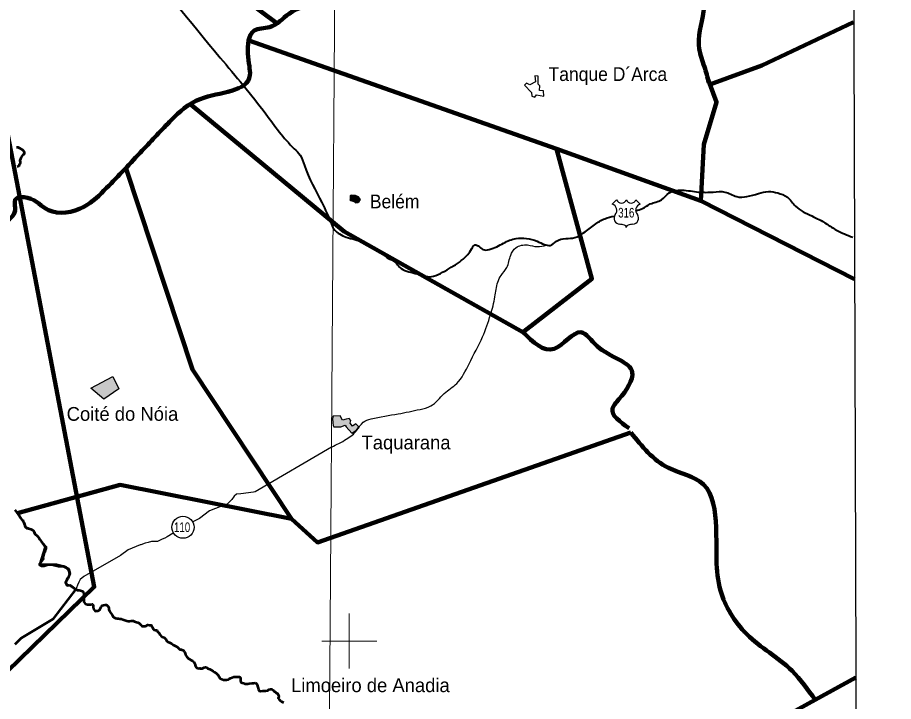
# Model space of a CAD drawing. Extents: x -1643653 to 4543381, y 1624270 to 13878484.
# Drawn here: x 762958 to 794759, y 8922804 to 8947643 of the extents above; entities that cross this region are included whole.
import ezdxf
from ezdxf.enums import TextEntityAlignment as Align

# ---------------------------------------------------------------- set-up
doc = ezdxf.new("R2010")
doc.units = 0
doc.header["$LTSCALE"] = 200
for name, color, linetype, lineweight in [('1', 7, 'Continuous', 13), ('12', 7, 'Continuous', 25), ('2', 7, 'Continuous', 13), ('21', 7, 'Continuous', 25), ('24', 7, 'Continuous', 25), ('26', 7, 'Continuous', 106), ('28', 7, 'Continuous', 53), ('3', 7, 'Continuous', 13), ('48', 7, 'Continuous', 25), ('60', 7, 'Continuous', 13), ('9', 7, 'Continuous', 90)]:
    doc.layers.add(name, color=color, linetype=linetype, lineweight=lineweight)
doc.layers.add('41', color=7, linetype='Continuous')

msp = doc.modelspace()

# ---------------------------------------------------------------- hatches: boundary and pattern name
at = {"layer": '21'}
for points in [[(775339.3, 8941128.8), (775228, 8941177.1), (775095.1, 8941191.9), (775050.9, 8941185.2), (775036.1, 8941163.7), (775040.1, 8941107.3), (775033.4, 8941051), (775025.4, 8941018.8), (775064.3, 8940997.3), (775130, 8940970.5), (775194.4, 8940945), (775223.9, 8940916.8), (775309.8, 8940919.5), (775363.5, 8940965.1), (775403.7, 8941040.3)], [(765624.2, 8934185.8), (766418.4, 8934607.9), (766636, 8934155.3), (766095.9, 8933780)], [(774667, 8933172.8), (774418.6, 8933170.5), (774396, 8933082.4), (774400.5, 8932917.5), (774418.6, 8932822.7), (774445.7, 8932775.3), (774698.6, 8932779.8), (774850, 8932843), (774890.6, 8932773), (775098.4, 8932542.6), (775263.3, 8932657.8), (775353.6, 8932782), (775242.9, 8932881.4), (775123.2, 8932806.9), (775037.4, 8932913), (775055.5, 8933010.1), (775003.5, 8933075.6), (774888.3, 8933062.1), (774752.8, 8933019.2)]]:
    msp.add_hatch(color=256, dxfattribs=at).paths.add_polyline_path(points)

# ---------------------------------------------------------------- linework, layer by layer
at = {"layer": '1'}
msp.add_lwpolyline([(774987.1, 9020818), (774482.3, 8948876), (774053.6, 8890875.3)], dxfattribs=at)
at = {"layer": '12'}
for points in [[(774356.7, 8932040.9), (771581.7, 8930420.9), (771525.6, 8930405.7), (771061.8, 8930345.4), (770909, 8930335.5), (770822.1, 8930264.4), (770735, 8930137.2), (770571.4, 8929969.4), (770459.1, 8929908.4), (770367.4, 8929898.4), (769928.6, 8929726), (769560.8, 8929446.5), (769323.7, 8929324.5)], [(768612, 8928917.3), (768391.8, 8928786.5), (768305, 8928730.6), (768213.1, 8928695.1), (768044.7, 8928608.8), (767820.5, 8928609.2), (767703.2, 8928573.8), (767591.1, 8928548.5), (767438, 8928487.7), (767412.6, 8928487.7), (766978.9, 8928310.2), (766697.9, 8928101.9), (765365.5, 8927345.3), (765232.7, 8927233.5), (765181.3, 8927131.7), (765140.2, 8927029.9), (765099.1, 8926933.2), (765047.8, 8926826.3), (764310.7, 8925890.3), (764269.7, 8925824.2), (764213.5, 8925763.2), (763095.4, 8925103), (763023.8, 8925036.9), (762931.8, 8924950.5)]]:
    msp.add_lwpolyline(points, dxfattribs=at)
at = {"layer": '12', "lineweight": 40}
for points in [[(761549.2, 8957020.4), (762383.1, 8955993.9), (763257, 8954902.9), (764214.4, 8953717.3), (766168.2, 8951324.4), (767086.6, 8950171.6), (770317.8, 8946184.2), (771971, 8944146), (773006.3, 8942876.2), (773223.4, 8942642.3), (773373.7, 8942274.8), (774008.3, 8940921.5), (774359, 8940136.3), (774475.8, 8939919.1), (774642.8, 8939785.5), (774893.3, 8939668.5), (775511.2, 8939484.7), (775928.6, 8939267.5), (776078.9, 8939184), (776379.5, 8938916.7), (776680.1, 8938749.6), (776830.4, 8938582.6), (777398.1, 8938348.7), (777899.1, 8938231.7), (778550.4, 8938482.3), (779134.8, 8938866.6), (779452.1, 8939250.8), (779569, 8939384.5), (779685.9, 8939351.1), (779852.9, 8939217.4), (780086.7, 8939217.4), (780604.3, 8939451.3), (781055.2, 8939618.4), (781439.3, 8939618.4), (781823.3, 8939518.1), (782090.5, 8939401.2), (782290.9, 8939367.8), (782524.7, 8939518.1), (782858.7, 8939618.4), (783192.6, 8939651.8), (783509.9, 8939818.9), (783910.7, 8940119.6), (784278.1, 8940336.8), (784625.2, 8940434.5)], [(785398.3, 8940626.9), (785647.4, 8940704.3), (785931.2, 8940871.4), (786332, 8941021.8), (786615.9, 8941272.4), (787083.5, 8941372.6), (787684.6, 8941305.8), (788219, 8941305.8), (788636.5, 8941305.8), (789070.6, 8941138.7), (789438, 8941138.7), (789855.5, 8941255.7)], [(789855.5, 8941255.7), (790222.9, 8941322.5), (790556.8, 8941272.4), (790907.5, 8941122), (791208.1, 8940787.9), (791792.6, 8940437), (792326.9, 8940153), (792694.3, 8939919.1), (793278.8, 8939668.5)]]:
    msp.add_spline(points, degree=3, dxfattribs=at)
at = {"layer": '12'}
msp.add_spline([(774356.7, 8932040.9), (774893.9, 8932329.3), (775282.4, 8932656.4), (775507.2, 8932942.7), (775793.5, 8933065.3), (776774.8, 8933249.3), (777572.2, 8933412.9), (777960.7, 8933535.6), (778451.3, 8933985.3), (778901.1, 8934353.3), (779350.9, 8935068.9), (779841.6, 8936050.3), (780127.8, 8936847.6), (780291.4, 8937501.9), (780393.6, 8938033.4), (780516.3, 8938278.8), (780720.7, 8938565), (780863.8, 8939014.8), (781047.8, 8939280.6), (781477.2, 8939382.8), (781824.8, 8939321.5), (782163.7, 8939377.8)], degree=3, dxfattribs=at)
at = {"layer": '2'}
for p, q in [((775000, 8924000), (775000, 8926000)), ((774000, 8925000), (776000, 8925000))]:
    msp.add_line(p, q, dxfattribs=at)
at = {"layer": '21'}
for points in [[(782068, 8944791.6), (782057.7, 8944984.8), (781912.3, 8944989.1), (781919.3, 8945159.5), (781854.8, 8945223), (781863, 8945498.7), (781863.2, 8945516.3), (781743, 8945525.3), (781760.5, 8945307), (781556.3, 8945201.7), (781439.1, 8945255.8), (781368.2, 8945189.1), (781618.3, 8944920.1), (781624.3, 8944789.7), (781739.1, 8944748.1), (781797.8, 8944840.2)], [(775339.3, 8941128.8), (775228, 8941177.1), (775095.1, 8941191.9), (775050.9, 8941185.2), (775036.1, 8941163.7), (775040.1, 8941107.3), (775033.4, 8941051), (775025.4, 8941018.8), (775064.3, 8940997.3), (775130, 8940970.5), (775194.4, 8940945), (775223.9, 8940916.8), (775309.8, 8940919.5), (775363.5, 8940965.1), (775403.7, 8941040.3)], [(765624.2, 8934185.8), (766418.4, 8934607.9), (766636, 8934155.3), (766095.9, 8933780)], [(774667, 8933172.8), (774418.6, 8933170.5), (774396, 8933082.4), (774400.5, 8932917.5), (774418.6, 8932822.7), (774445.7, 8932775.3), (774698.6, 8932779.8), (774850, 8932843), (774890.6, 8932773), (775098.4, 8932542.6), (775263.3, 8932657.8), (775353.6, 8932782), (775242.9, 8932881.4), (775123.2, 8932806.9), (775037.4, 8932913), (775055.5, 8933010.1), (775003.5, 8933075.6), (774888.3, 8933062.1), (774752.8, 8933019.2)]]:
    msp.add_lwpolyline(points, close=True, dxfattribs=at)
at = {"layer": '24', "lineweight": 53}
for points in [[(762920.5, 8942940.7), (762971.3, 8942935.2), (763016.9, 8942914.6), (763077.7, 8942878.5), (763133.4, 8942842.5), (763173.8, 8942801.5), (763203.9, 8942745.3), (763203.5, 8942684.1), (763147.4, 8942659), (763116.6, 8942613.4), (763095.9, 8942567.7), (763070.1, 8942511.8), (763044.2, 8942445.8), (763054, 8942394.8), (763058.8, 8942343.8), (763022.9, 8942303.3), (763002.2, 8942247.4), (762946, 8942217.2)], [(762951.2, 8929655.7), (762976.3, 8929609.7), (763026.7, 8929538), (763061.8, 8929476.7), (763102.2, 8929430.6), (763147.7, 8929389.5), (763167.7, 8929338.5), (763207.9, 8929266.9), (763227.7, 8929185.3), (763252.8, 8929139.3), (763293.2, 8929103.3), (763354.1, 8929082.6), (763435.4, 8929061.7), (763486.1, 8929035.9)], [(763486.1, 8929035.9), (763536.7, 8928999.9), (763571.9, 8928943.7), (763591.9, 8928897.7), (763647.5, 8928846.4), (763692.9, 8928790.1), (763733.3, 8928743.9), (763773.5, 8928682.6), (763823.8, 8928600.8), (763884.3, 8928523.9), (763945, 8928462.4), (763980.3, 8928426.6), (763979.9, 8928365.4), (763959.1, 8928294.2), (763948.5, 8928233.2), (763917.6, 8928182.4), (763896.8, 8928116.4), (763881.7, 8928039.6), (763887.8, 8927997.1), (763875.7, 8927954.6), (763787.7, 8927848.4), (763757.4, 8927796.8), (763757.1, 8927770.9), (763812.8, 8927734.9), (763868.7, 8927729.4), (763929.7, 8927729), (763996.1, 8927759.2), (764036.4, 8927766.4), (764108.1, 8927773.7), (764169.1, 8927778.4), (764218.3, 8927775.5), (764294.1, 8927751.2), (764342.7, 8927748.2), (764391.2, 8927736), (764445.8, 8927723.9), (764524.6, 8927723.9), (764588.3, 8927723.9), (764639.8, 8927717.8), (764703.5, 8927699.6), (764727.9, 8927673), (764763.2, 8927637.1), (764793.5, 8927596.1), (764823.7, 8927550.1), (764838.5, 8927488.9), (764843.2, 8927427.7), (764827.6, 8927376.9), (764806.6, 8927326.2), (764773.2, 8927283.7), (764749, 8927229), (764721.7, 8927174.4), (764712.6, 8927134.9), (764715.6, 8927107.6), (764746, 8927043.8), (764764.1, 8927025.8), (764815, 8927025.5), (764876, 8927020), (764921.4, 8926973.9), (764987.2, 8926927.6), (765032.8, 8926891.6), (765088.6, 8926870.9), (765139.3, 8926850.2), (765190.1, 8926844.8), (765240.9, 8926834.3), (765311.9, 8926808.3), (765352.4, 8926772.4)], [(765352.4, 8926772.4), (765367.2, 8926706.1), (765366.8, 8926655.2), (765366.3, 8926578.8), (765365.7, 8926487.1), (765365.2, 8926420.9), (765400.5, 8926379.9), (765451.1, 8926333.7), (765501.9, 8926328.3), (765557.8, 8926327.9), (765613.8, 8926327.6), (765674.9, 8926332.3), (765705.1, 8926286.3), (765704.7, 8926235.3), (765714.4, 8926169), (765744.7, 8926128.1), (765774.9, 8926082.1), (765830.9, 8926097), (765881.8, 8926096.7), (765943.1, 8926137), (765974, 8926197.9), (765994.7, 8926243.7), (766025.5, 8926284.2), (766076.5, 8926299.2), (766142.7, 8926314), (766193.5, 8926313.7), (766254.2, 8926257.3), (766269, 8926190.9), (766273.7, 8926140), (766298.8, 8926088.9), (766349.1, 8926007.1), (766389.4, 8925950.8), (766419.5, 8925884.3), (766465, 8925853.5), (766515.7, 8925827.7), (766571.5, 8925812.1), (766622.4, 8925811.7)], [(766622.4, 8925811.7), (766673.3, 8925811.4), (766724.1, 8925806), (766785, 8925785.2), (766850.9, 8925754.2), (766922, 8925733.4), (766972.7, 8925717.8), (767028.7, 8925722.5), (767084.7, 8925732.4), (767161, 8925731.9), (767206.6, 8925706.1), (767272.6, 8925685.3), (767328.4, 8925674.8), (767379.1, 8925649), (767434.6, 8925582.4), (767475, 8925541.4), (767525.8, 8925536), (767586.9, 8925535.6), (767632.8, 8925555.7), (767694.1, 8925590.9), (767755, 8925580.3), (767805.8, 8925574.9), (767846.2, 8925518.6), (767876.2, 8925452.2), (767916.6, 8925411.2), (767967.4, 8925395.6), (768018.2, 8925390.2), (768038.2, 8925344.2), (768098.9, 8925287.8), (768139.2, 8925226.4), (768169.3, 8925180.4), (768214.9, 8925149.5), (768286, 8925128.7), (768336.4, 8925062.1), (768361.4, 8925005.9), (768417.1, 8924969.9), (768498.3, 8924938.8), (768548.9, 8924907.9), (768609.7, 8924866.8), (768655.2, 8924836), (768711, 8924810.1), (768766.8, 8924779.2), (768817.3, 8924733), (768852.6, 8924692.1), (768903.5, 8924691.7), (768984.6, 8924650.5), (769014.8, 8924604.4), (769039.9, 8924558.4), (769054.7, 8924497.2), (769108.6, 8924423.6), (769140.5, 8924391.6), (769140.5, 8924381), (769206.3, 8924343.4), (769256.8, 8924302.3), (769308.2, 8924278.5), (769355, 8924247.3), (769386.2, 8924192.6), (769401.8, 8924137.9), (769425.2, 8924075.5), (769464.2, 8924028.6), (769534.3, 8924005.2), (769573.3, 8924013), (769596.7, 8923997.4), (769661.7, 8924004.3), (769728.1, 8924039.5)], [(769728.1, 8924039.5), (769779, 8924054.5), (769829.7, 8924033.8), (769870.2, 8924003), (769936.1, 8923972), (770002, 8923935.9), (770062.8, 8923899.8), (770113.4, 8923869), (770169.1, 8923832.9), (770239.8, 8923761.2), (770275.1, 8923704.9), (770315.3, 8923643.5), (770371.1, 8923612.6), (770432, 8923591.8), (770482.8, 8923586.4), (770538.8, 8923591.2), (770599.9, 8923606.1), (770645.8, 8923626.1), (770691.8, 8923656.4), (770753, 8923676.4), (770814.1, 8923696.4), (770870.1, 8923701.1), (770966.7, 8923700.5), (771017.6, 8923700.2), (771053, 8923664.3), (771052.5, 8923598.1), (771052.2, 8923547.1), (771072.2, 8923496.1), (771117.8, 8923475.4), (771168.6, 8923470), (771214.2, 8923449.3), (771265.1, 8923449), (771316, 8923448.7), (771366.8, 8923453.4), (771478.9, 8923473.1), (771529.7, 8923472.7), (771585.7, 8923477.5)], [(771585.7, 8923477.5), (771636.4, 8923456.8), (771656.5, 8923410.8), (771681.3, 8923324.1), (771711.3, 8923242.4), (771731.3, 8923196.4), (771792.2, 8923175.6), (771863.5, 8923185.3), (771924.6, 8923195.1), (771975.4, 8923194.8), (772046.7, 8923199.4), (772082.5, 8923234.9), (772138.6, 8923254.9), (772189.5, 8923254.6), (772235, 8923218.6), (772265.2, 8923177.7), (772310.8, 8923151.9), (772351.3, 8923121.1), (772391.8, 8923090.3), (772432.1, 8923034), (772447, 8922982.9), (772421.1, 8922922), (772456.4, 8922875.9), (772491.8, 8922840), (772547.5, 8922804), (772613.3, 8922767.9)]]:
    msp.add_lwpolyline(points, dxfattribs=at)
at = {"layer": '26'}
msp.add_lwpolyline([(737637.3, 8917498.1), (741487, 8913799.2), (751263.9, 8913799.2), (755491.7, 8914698), (756495.8, 8917341.8), (762467.6, 8919403.9), (760776.5, 8922153.4), (765744.2, 8926965), (762150.6, 8945735.5), (759238.1, 8946605.9)], dxfattribs=at)
at = {"layer": '28'}
msp.add_lwpolyline([(762862.6, 8929767.2), (763061.8, 8929476.7), (763179.3, 8929319.5), (763249.7, 8929128.4), (763496.1, 8929037.8), (763541.3, 8929002.6), (763574, 8928907), (763697.2, 8928793.8), (763966.2, 8928414), (763766.2, 8927793.6), (764374.5, 8927778.2), (764611.4, 8927718.9), (764807.3, 8927619.1), (764859.8, 8927446.6), (764784.8, 8927266.5), (764702.4, 8927123.9), (764762.3, 8927018.9), (764882.3, 8927026.4), (765069.8, 8926883.9), (764241.6, 8925793.7), (763095.4, 8925103), (762860.2, 8924869.1)], dxfattribs=at)
at = {"layer": '3', "lineweight": 25}
msp.add_lwpolyline([(563033.9, 9026438.8), (793061.1, 9026438.8), (793495.6, 8889836.8), (563468.3, 8889836.8)], close=True, dxfattribs=at)
at = {"layer": '48'}
for p, q in [((784549.3, 8940864.5), (784709.3, 8941024.4)), ((785408.6, 8941024.4), (785568.6, 8940864.5))]:
    msp.add_line(p, q, dxfattribs=at)
msp.add_circle((768965.2, 8929131), 401.3, dxfattribs=at)
for centre, radius, start, end in [((784487.3, 8940642.7), 230.3, 317.5721, 74.36886), ((784884.1, 8941091.4), 187.2, 200.95927, 339.04073), ((785233.8, 8941091.4), 187.2, 200.95927, 339.04073), ((785630.6, 8940642.7), 230.3, 105.62774, 222.4279), ((784840.8, 8940357.5), 224.7, 144.73733, 264.65778), ((785277.1, 8940357.5), 224.7, 275.34222, 35.26267), ((784818.8, 8939544.1), 589.7, 72.89371, 89.90057), ((784964.6, 8940017.4), 94.4, 357.69345, 72.92955), ((785153.3, 8940017.4), 94.4, 107.07045, 182.30655), ((785299, 8939544.1), 589.7, 90.09943, 107.10629)]:
    msp.add_arc(centre, radius, start, end, dxfattribs=at)
at = {"layer": '60', "lineweight": 25}
msp.add_spline([(814781, 9009175.5), (814787.2, 9009173.4), (814796.9, 9009173.4), (814799.4, 9009172.4), (814805.1, 9009174.5), (814805.6, 9009176.5), (814811.7, 9009179.5), (814811.7, 9009179.5), (814801.5, 9009181), (814790.7, 9009181.5), (814784.1, 9009183.1), (814777.4, 9009185.1), (814778.4, 9009175.5)], degree=3, dxfattribs=at)
at = {"layer": '9'}
for p, q in [((782526.1, 8942878.5), (771355.2, 8946811.1)), ((787760.8, 8940985.8), (793341.9, 8938141)), ((787760.8, 8940985.8), (793341.9, 8938141)), ((791912, 8922868), (793387.9, 8923680.4)), ((791912, 8922868), (793387.9, 8923680.4))]:
    msp.add_line(p, q, dxfattribs=at)
for points in [[(750519.5, 8951321.2), (753181.6, 8952045.1), (767371, 8951165.8), (772338.7, 8947456.5)], [(793312.2, 8947480.4), (789981.2, 8945899), (788096.9, 8945214.4)], [(793312.2, 8947480.4), (789981.2, 8945899), (788096.9, 8945214.4)], [(782526.1, 8942878.5), (787760.8, 8940985.8), (787869.6, 8943035.4), (788337.5, 8944573.8), (788005.2, 8945458.5)], [(769262.3, 8944467.1), (774822.1, 8939873.5), (781306.6, 8936216.9)], [(781336.6, 8936240), (783812, 8938154.4), (782526.1, 8942878.5)], [(766889.5, 8942185.1), (769307.8, 8934856.9), (772905.7, 8929437.8)], [(785228, 8932570.7), (773847.7, 8928582.9), (772905.7, 8929437.8), (766683.7, 8930666.8), (762959.3, 8929647.4)], [(765974.5, 8912469.6), (771548.8, 8911642.3), (776566.8, 8913518.4), (780614.1, 8917160.1), (782189.6, 8916587.3), (785656.2, 8919415.9), (791912, 8922868)]]:
    msp.add_lwpolyline(points, dxfattribs=at)
for points in [[(779358.3, 8951316.5), (778152, 8950383.2), (776870.5, 8948893), (775858.2, 8948102.8), (775096.9, 8948098.3), (774081.6, 8948143.1), (772814, 8947781.5), (772105.2, 8947296.6), (771547.4, 8947166.9), (771322, 8946330.6), (771374.4, 8945875.5), (771395.1, 8945546.1), (769593.3, 8944681.6), (768541.6, 8943918.8), (767488.3, 8942812.2), (766189.2, 8941452.3), (765366.7, 8940769), (764084.5, 8940646.2), (763321.5, 8941097.2), (762890.2, 8941044.2), (762866.3, 8940639.2), (762461.9, 8940181.4), (761397.4, 8939821), (760940.2, 8939919.5), (760875, 8939930.2)], [(788054.5, 8945281.7), (787894.4, 8945856.5), (787708.9, 8946496.2), (787865.6, 8947860), (787995, 8949076.7)], [(785158.1, 8932730.4), (784558.7, 8933436), (784793.4, 8933780.1), (785277.2, 8934758.1), (784000.5, 8935708.8), (783414, 8936210.6), (782437.6, 8935613.1), (781306.6, 8936216.9)], [(785228, 8932570.7), (786596.9, 8931287.5), (787857.2, 8930689.4), (788320, 8929128.3), (788478.3, 8926833.8), (789430.8, 8925249.3), (791075.7, 8923916.1), (791912, 8922868)]]:
    msp.add_spline(points, degree=3, dxfattribs=at)

# ---------------------------------------------------------------- texts
at = {"layer": '41', "width": 0.95}
for s, p in [('Tanque D´Arca', (782236.3, 8945338.2)), ('Belém', (775750, 8940712.5))]:
    msp.add_text(s, height=500, dxfattribs=at).set_placement(p)
at = {"layer": '41'}
for s, p in [('Coité do Nóia', (764742.7, 8932997.3)), ('Taquarana', (775446.3, 8931959.3)), ('Limoeiro de Anadia', (772888, 8923143.2))]:
    msp.add_text(s, height=500, dxfattribs=at).set_placement(p)
at = {"layer": '48', "width": 0.75}
for s, p in [('316', (785058.5, 8940380.2)), ('110', (768933.5, 8928957.7))]:
    msp.add_text(s, height=350, dxfattribs=at).set_placement(p, align=Align.CENTER)

doc.saveas('drawing.dxf')
